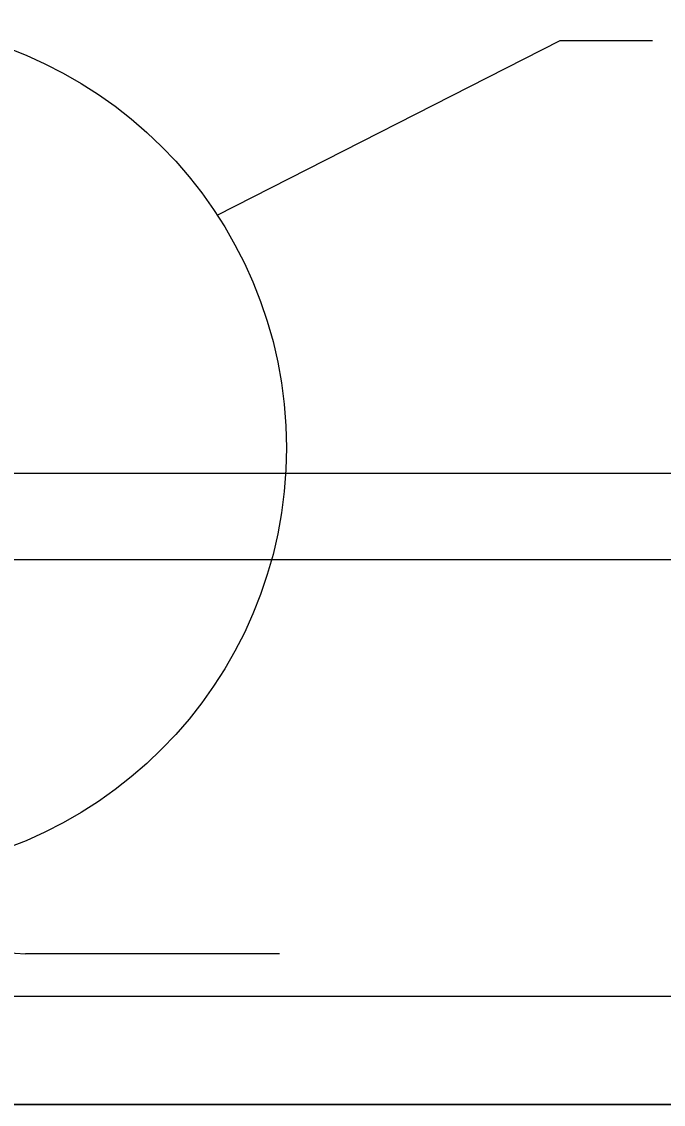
# Model space of a CAD drawing. Extents: x 641328 to 643024, y 298283 to 300065.
# Drawn here: x 641587.41 to 641606.22, y 299630.63 to 299662.38 of the extents above; entities that cross this region are included whole.
import ezdxf

# ---------------------------------------------------------------- set-up
doc = ezdxf.new("R2010")
doc.units = 0
doc.layers.add('2', color=7, linetype='Continuous')

msp = doc.modelspace()

# ---------------------------------------------------------------- linework, layer by layer
at = {"layer": '2'}
for p, q in [((641593.144, 299656.713), (641603.196, 299661.834)), ((641603.196, 299661.834), (641605.908, 299661.834)), ((641622.853, 299649.133), (641574.192, 299649.133)), ((641621.875, 299646.603), (641556.028, 299646.603)), ((641594.973, 299635.048), (641587.524, 299635.048)), ((641621.875, 299633.798), (641556.028, 299633.798)), ((641551.918, 299630.633), (641627.129, 299630.633)), ((641622.853, 299630.633), (641555.05, 299630.633))]:
    msp.add_line(p, q, dxfattribs=at)
msp.add_circle((641582.675, 299649.883), 12.5, dxfattribs=at)
msp.add_arc((641587.524, 299638.048), 3, 180, 270, dxfattribs=at)

doc.saveas('drawing.dxf')
